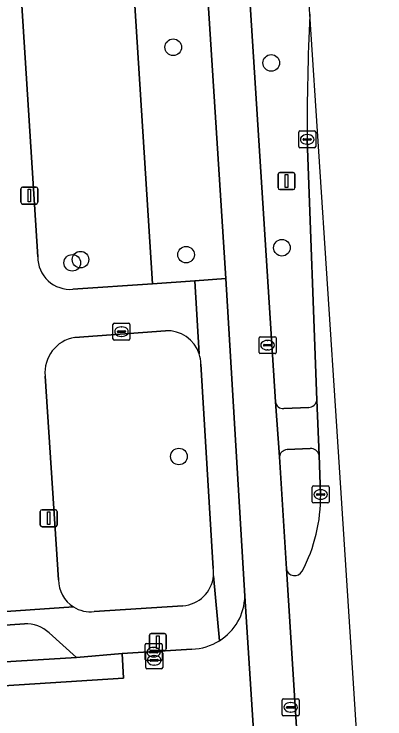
# Model space of a CAD drawing. Extents: x 159680 to 160786, y 387323 to 388340.
# Drawn here: x 160731.05 to 160752.87, y 388039.25 to 388080.75 of the extents above; entities that cross this region are included whole.
import ezdxf

# ---------------------------------------------------------------- set-up
doc = ezdxf.new("R2010")
doc.units = 0
for name, color, linetype in [('IMGEO_Boom', 7, 'Continuous'), ('IMGEO_Fietspad_gesloten', 7, 'Continuous'), ('IMGEO_Groenvoorziening', 7, 'Continuous'), ('IMGEO_Kolk', 7, 'Continuous'), ('IMGEO_Lichtmast', 7, 'Continuous'), ('IMGEO_Parkeervlak_open', 7, 'Continuous'), ('IMGEO_Rijbaan_lokaal_gesloten', 7, 'Continuous'), ('IMGEO_Rijbaan_lokaal_open', 7, 'Continuous'), ('IMGEO_Rioolput', 7, 'Continuous'), ('IMGEO_Verkeerseiland_gesloten', 7, 'Continuous'), ('IMGEO_Voetpad_open', 7, 'Continuous')]:
    doc.layers.add(name, color=color, linetype=linetype)

msp = doc.modelspace()

# ---------------------------------------------------------------- linework, layer by layer
at = {"layer": 'IMGEO_Boom'}
for centre in [(160740.409, 388078.792), (160746.177, 388077.869), (160746.806, 388066.991), (160734.953, 388066.29), (160741.165, 388066.583), (160734.47, 388066.102), (160740.748, 388054.699)]:
    msp.add_circle(centre, 0.489, dxfattribs=at)
at = {"layer": 'IMGEO_Fietspad_gesloten'}
for points in [[(160727.391, 388314.439), (160727.877, 388308.457), (160730.881, 388261.928), (160731.261, 388256.047), (160731.588, 388251.018), (160732.995, 388229.403), (160733.246, 388225.512), (160734.266, 388209.264), (160734.47, 388206.292), (160735.552, 388189.474), (160735.756, 388186.181), (160736.865, 388169.052), (160737.158, 388164.556), (160738.226, 388147.741), (160738.429, 388144.74), (160739.513, 388127.665), (160739.715, 388124.661), (160740.731, 388108.506), (160740.923, 388105.515), (160740.964, 388104.889), (160741.279, 388100.088), (160743.511, 388065.175), (160744.628, 388046.484), (160745.479, 388033.088)], [(160748.078, 388032.235), (160747.067, 388048.082), (160746.655, 388054.674), (160746.428, 388057.918), (160744.694, 388085.016)]]:
    msp.add_lwpolyline(points, dxfattribs=at)
at = {"layer": 'IMGEO_Groenvoorziening'}
msp.add_lwpolyline([(160741.279, 388100.088), (160736.964, 388099.841), (160739.199, 388064.875), (160741.688, 388065.048), (160743.511, 388065.175)], close=True, dxfattribs=at)
for points in [[(160736.964, 388099.841), (160730.333, 388099.463), (160732.437, 388066.451)], [(160734.508, 388064.548), (160739.199, 388064.875), (160736.964, 388099.841)], [(160746.694, 388085.133), (160746.691, 388085.185), (160744.694, 388085.016), (160746.428, 388057.918)], [(160748.448, 388080.679), (160748.451, 388080.742), (160748.321, 388082.711)], [(160748.858, 388058.021), (160748.295, 388073.369)], [(160739.964, 388062.101), (160734.616, 388061.714)], [(160742.764, 388048.111), (160742.035, 388060.13)], [(160732.869, 388059.431), (160733.656, 388047.446)], [(160746.918, 388057.523), (160748.386, 388057.593)], [(160735.761, 388045.566), (160740.971, 388045.913)]]:
    msp.add_lwpolyline(points, dxfattribs=at)
for centre, radius, start, end in [((160888.969, 388074.081), 140.676, 177.31182, 180.2901), ((160734.337, 388066.441), 1.9, 179.6922, 275.1493), ((160740.065, 388060.134), 1.97, 18.0811, 92.9462), ((160734.968, 388059.635), 2.109, 99.6085, 185.5435), ((160740.065, 388060.134), 1.97, 359.873, 18.0531), ((160748.359, 388058.097), 0.505, 273.0529, 351.3493), ((160746.87, 388057.965), 0.445, 186.085, 276.1688), ((160740.816, 388047.849), 1.966, 354.9807, 7.6592), ((160740.843, 388047.848), 1.939, 273.7962, 354.9509), ((160735.546, 388047.444), 1.89, 179.9304, 237.5865), ((160735.547, 388047.45), 1.896, 237.6626, 276.4708)]:
    msp.add_arc(centre, radius, start, end, dxfattribs=at)
at = {"layer": 'IMGEO_Kolk'}
for p, q in [((160747.794, 388072.943), (160747.794, 388073.795)), ((160747.869, 388073.869), (160748.721, 388073.869)), ((160748.795, 388073.795), (160748.795, 388072.943)), ((160748.053, 388073.363), (160748.053, 388073.375)), ((160748.096, 388073.412), (160748.494, 388073.412)), ((160748.282, 388073.649), (160748.307, 388073.649)), ((160748.537, 388073.375), (160748.537, 388073.363)), ((160748.491, 388073.326), (160748.093, 388073.326)), ((160748.305, 388073.089), (160748.28, 388073.089)), ((160748.721, 388072.869), (160747.869, 388072.869)), ((160736.864, 388061.626), (160736.864, 388062.478)), ((160736.939, 388062.552), (160737.791, 388062.552)), ((160737.352, 388062.332), (160737.377, 388062.332)), ((160737.865, 388062.478), (160737.865, 388061.626)), ((160737.123, 388062.046), (160737.123, 388062.058)), ((160737.561, 388062.009), (160737.163, 388062.009)), ((160737.166, 388062.095), (160737.564, 388062.095)), ((160737.375, 388061.772), (160737.35, 388061.772)), ((160737.607, 388062.058), (160737.607, 388062.046)), ((160737.791, 388061.552), (160736.939, 388061.552)), ((160748.586, 388052.038), (160748.586, 388052.89)), ((160748.661, 388052.964), (160749.513, 388052.964)), ((160749.074, 388052.744), (160749.099, 388052.744)), ((160749.587, 388052.89), (160749.587, 388052.038)), ((160748.845, 388052.458), (160748.845, 388052.47)), ((160749.283, 388052.421), (160748.885, 388052.421)), ((160748.888, 388052.507), (160749.286, 388052.507)), ((160749.329, 388052.47), (160749.329, 388052.458)), ((160749.513, 388051.964), (160748.661, 388051.964)), ((160749.097, 388052.184), (160749.072, 388052.184)), ((160738.757, 388042.758), (160738.757, 388043.61)), ((160738.832, 388043.684), (160739.684, 388043.684)), ((160739.758, 388043.61), (160739.758, 388042.758)), ((160738.789, 388042.276), (160738.789, 388043.128)), ((160738.864, 388043.202), (160739.716, 388043.202)), ((160739.016, 388043.178), (160739.016, 388043.19)), ((160739.454, 388043.141), (160739.056, 388043.141)), ((160739.059, 388043.227), (160739.457, 388043.227)), ((160739.245, 388043.464), (160739.27, 388043.464)), ((160739.5, 388043.19), (160739.5, 388043.178)), ((160739.79, 388043.128), (160739.79, 388042.276)), ((160739.684, 388042.684), (160738.832, 388042.684)), ((160739.048, 388042.696), (160739.048, 388042.708)), ((160739.486, 388042.659), (160739.088, 388042.659)), ((160739.091, 388042.745), (160739.489, 388042.745)), ((160739.268, 388042.904), (160739.243, 388042.904)), ((160739.277, 388042.982), (160739.302, 388042.982)), ((160739.532, 388042.708), (160739.532, 388042.696)), ((160739.3, 388042.422), (160739.275, 388042.422)), ((160739.716, 388042.202), (160738.864, 388042.202))]:
    msp.add_line(p, q, dxfattribs=at)
for points in [[(160747.794, 388072.943), (160747.794, 388073.795)], [(160747.869, 388073.869), (160748.721, 388073.869)], [(160748.795, 388073.795), (160748.795, 388072.943)], [(160748.721, 388072.869), (160747.869, 388072.869)], [(160736.864, 388061.626), (160736.864, 388062.478)], [(160736.939, 388062.552), (160737.791, 388062.552)], [(160737.865, 388062.478), (160737.865, 388061.626)], [(160737.791, 388061.552), (160736.939, 388061.552)], [(160748.586, 388052.038), (160748.586, 388052.89)], [(160748.661, 388052.964), (160749.513, 388052.964)], [(160749.587, 388052.89), (160749.587, 388052.038)], [(160749.513, 388051.964), (160748.661, 388051.964)], [(160738.757, 388042.758), (160738.757, 388043.61)], [(160738.832, 388043.684), (160739.684, 388043.684)], [(160739.758, 388043.61), (160739.758, 388042.758)], [(160738.789, 388042.276), (160738.789, 388043.128)], [(160738.864, 388043.202), (160739.716, 388043.202)], [(160739.79, 388043.128), (160739.79, 388042.276)], [(160739.684, 388042.684), (160738.832, 388042.684)], [(160739.716, 388042.202), (160738.864, 388042.202)]]:
    msp.add_lwpolyline(points, dxfattribs=at)
for centre, radius, start, end in [((160747.871, 388073.793), 0.0765, 91.552, 178.448), ((160747.871, 388073.793), 0.0765, 91.552, 178.448), ((160748.719, 388073.793), 0.0765, 1.552, 88.448), ((160748.719, 388073.793), 0.0765, 1.552, 88.448), ((160748.093, 388073.372), 0.0403, 85.8775, 175.7526), ((160748.09, 388073.362), 0.0366, 178.938, 274.7102), ((160748.494, 388073.369), 0.043, 264.8664, 352.4533), ((160748.498, 388073.374), 0.0386, 1.7309, 96.639), ((160747.871, 388072.945), 0.0765, 181.552, 268.448), ((160747.871, 388072.945), 0.0765, 181.552, 268.448), ((160748.719, 388072.945), 0.0765, 271.552, 358.448), ((160748.719, 388072.945), 0.0765, 271.552, 358.448), ((160736.941, 388062.476), 0.0765, 91.552, 178.448), ((160736.941, 388062.476), 0.0765, 91.552, 178.448), ((160737.789, 388062.476), 0.0765, 1.552, 88.448), ((160737.789, 388062.476), 0.0765, 1.552, 88.448), ((160737.163, 388062.055), 0.0403, 85.8775, 175.7526), ((160737.16, 388062.045), 0.0366, 178.938, 274.7102), ((160737.564, 388062.052), 0.043, 264.8664, 352.4533), ((160737.568, 388062.057), 0.0386, 1.7309, 96.639), ((160736.941, 388061.628), 0.0765, 181.552, 268.448), ((160736.941, 388061.628), 0.0765, 181.552, 268.448), ((160737.789, 388061.628), 0.0765, 271.552, 358.448), ((160737.789, 388061.628), 0.0765, 271.552, 358.448), ((160748.663, 388052.888), 0.0765, 91.552, 178.448), ((160748.663, 388052.888), 0.0765, 91.552, 178.448), ((160749.511, 388052.888), 0.0765, 1.552, 88.448), ((160749.511, 388052.888), 0.0765, 1.552, 88.448), ((160748.885, 388052.467), 0.0403, 85.8775, 175.7526), ((160748.882, 388052.457), 0.0366, 178.938, 274.7102), ((160749.286, 388052.464), 0.043, 264.8664, 352.4533), ((160749.29, 388052.469), 0.0386, 1.7309, 96.639), ((160748.663, 388052.04), 0.0765, 181.552, 268.448), ((160748.663, 388052.04), 0.0765, 181.552, 268.448), ((160749.511, 388052.04), 0.0765, 271.552, 358.448), ((160749.511, 388052.04), 0.0765, 271.552, 358.448), ((160738.834, 388043.608), 0.0765, 91.552, 178.448), ((160738.834, 388043.608), 0.0765, 91.552, 178.448), ((160739.682, 388043.608), 0.0765, 1.552, 88.448), ((160739.682, 388043.608), 0.0765, 1.552, 88.448), ((160738.866, 388043.126), 0.0765, 91.552, 178.448), ((160738.866, 388043.126), 0.0765, 91.552, 178.448), ((160739.056, 388043.187), 0.0403, 85.8775, 175.7526), ((160739.053, 388043.177), 0.0366, 178.938, 274.7102), ((160739.457, 388043.184), 0.043, 264.8664, 352.4533), ((160739.461, 388043.189), 0.0386, 1.7309, 96.639), ((160739.714, 388043.126), 0.0765, 1.552, 88.448), ((160739.714, 388043.126), 0.0765, 1.552, 88.448), ((160738.834, 388042.76), 0.0765, 181.552, 268.448), ((160738.834, 388042.76), 0.0765, 181.552, 268.448), ((160739.088, 388042.705), 0.0403, 85.8775, 175.7526), ((160739.085, 388042.695), 0.0366, 178.938, 274.7102), ((160739.489, 388042.702), 0.043, 264.8664, 352.4533), ((160739.493, 388042.707), 0.0386, 1.7309, 96.639), ((160739.682, 388042.76), 0.0765, 271.552, 358.448), ((160739.682, 388042.76), 0.0765, 271.552, 358.448), ((160738.866, 388042.278), 0.0765, 181.552, 268.448), ((160738.866, 388042.278), 0.0765, 181.552, 268.448), ((160739.714, 388042.278), 0.0765, 271.552, 358.448), ((160739.714, 388042.278), 0.0765, 271.552, 358.448)]:
    msp.add_arc(centre, radius, start, end, dxfattribs=at)
for centre, major_axis, ratio, start_param, end_param in [((160748.281, 388073.369), (-0.387, 0.002), 0.722429, 4.712389, 7.853982), ((160748.306, 388073.369), (-0.39, 0.002), 0.717154, 1.570796, 4.712389), ((160737.351, 388062.052), (-0.387, 0.002), 0.722429, 4.712389, 7.853982), ((160737.376, 388062.052), (-0.39, 0.002), 0.717154, 1.570796, 4.712389), ((160749.073, 388052.464), (-0.387, 0.002), 0.722429, 4.712389, 7.853982), ((160749.098, 388052.464), (-0.39, 0.002), 0.717154, 1.570796, 4.712389), ((160739.244, 388043.184), (-0.387, 0.002), 0.722429, 4.712389, 7.853982), ((160739.269, 388043.184), (-0.39, 0.002), 0.717154, 1.570796, 4.712389), ((160739.276, 388042.702), (-0.387, 0.002), 0.722429, 4.712389, 7.853982), ((160739.301, 388042.702), (-0.39, 0.002), 0.717154, 1.570796, 4.712389)]:
    msp.add_ellipse(centre, major_axis=major_axis, ratio=ratio, start_param=start_param, end_param=end_param, dxfattribs=at)
at = {"layer": 'IMGEO_Lichtmast'}
for p, q in [((160746.585, 388070.519), (160746.585, 388071.319)), ((160746.585, 388071.319), (160746.585, 388070.519)), ((160746.685, 388071.419), (160747.475, 388071.419)), ((160747.475, 388071.419), (160746.685, 388071.419)), ((160747.575, 388071.319), (160747.575, 388070.519)), ((160747.575, 388070.519), (160747.575, 388071.319)), ((160731.445, 388069.666), (160731.445, 388070.466)), ((160731.445, 388070.466), (160731.445, 388069.666)), ((160731.545, 388070.566), (160732.335, 388070.566)), ((160732.335, 388070.566), (160731.545, 388070.566)), ((160732.435, 388070.466), (160732.435, 388069.666)), ((160732.435, 388069.666), (160732.435, 388070.466)), ((160747.475, 388070.419), (160746.685, 388070.419)), ((160746.685, 388070.419), (160747.475, 388070.419)), ((160732.335, 388069.566), (160731.545, 388069.566)), ((160731.545, 388069.566), (160732.335, 388069.566)), ((160732.587, 388050.664), (160732.587, 388051.464)), ((160732.587, 388051.464), (160732.587, 388050.664)), ((160732.687, 388051.564), (160733.477, 388051.564)), ((160733.477, 388051.564), (160732.687, 388051.564)), ((160733.577, 388051.464), (160733.577, 388050.664)), ((160733.577, 388050.664), (160733.577, 388051.464)), ((160733.477, 388050.564), (160732.687, 388050.564)), ((160732.687, 388050.564), (160733.477, 388050.564)), ((160739.007, 388043.373), (160739.007, 388044.173)), ((160739.007, 388044.173), (160739.007, 388043.373)), ((160739.107, 388044.273), (160739.897, 388044.273)), ((160739.897, 388044.273), (160739.107, 388044.273)), ((160739.997, 388044.173), (160739.997, 388043.373)), ((160739.997, 388043.373), (160739.997, 388044.173)), ((160739.897, 388043.273), (160739.107, 388043.273)), ((160739.107, 388043.273), (160739.897, 388043.273))]:
    msp.add_line(p, q, dxfattribs=at)
for points in [[(160747.005, 388071.294), (160747.155, 388071.294), (160747.155, 388070.544), (160747.005, 388070.544), (160747.005, 388071.294)], [(160731.865, 388070.441), (160732.015, 388070.441), (160732.015, 388069.691), (160731.865, 388069.691), (160731.865, 388070.441)], [(160733.007, 388051.439), (160733.157, 388051.439), (160733.157, 388050.689), (160733.007, 388050.689), (160733.007, 388051.439)], [(160739.427, 388044.148), (160739.577, 388044.148), (160739.577, 388043.398), (160739.427, 388043.398), (160739.427, 388044.148)]]:
    msp.add_lwpolyline(points, dxfattribs=at)
for centre, start, end in [((160746.685, 388071.319), 90, 180), ((160746.685, 388071.319), 90, 180), ((160747.475, 388071.319), 0, 90), ((160747.475, 388071.319), 360, 90), ((160731.545, 388070.466), 90, 180), ((160731.545, 388070.466), 90, 180), ((160732.335, 388070.466), 0, 90), ((160732.335, 388070.466), 360, 90), ((160746.685, 388070.519), 180, 270), ((160746.685, 388070.519), 180, 270), ((160747.475, 388070.519), 270, 0), ((160747.475, 388070.519), 270, 0), ((160731.545, 388069.666), 180, 270), ((160731.545, 388069.666), 180, 270), ((160732.335, 388069.666), 270, 0), ((160732.335, 388069.666), 270, 0), ((160732.687, 388051.464), 90, 180), ((160732.687, 388051.464), 90, 180), ((160733.477, 388051.464), 0, 90), ((160733.477, 388051.464), 360, 90), ((160732.687, 388050.664), 180, 270), ((160732.687, 388050.664), 180, 270), ((160733.477, 388050.664), 270, 0), ((160733.477, 388050.664), 270, 0), ((160739.107, 388044.173), 90, 180), ((160739.107, 388044.173), 90, 180), ((160739.897, 388044.173), 0, 90), ((160739.897, 388044.173), 360, 90), ((160739.107, 388043.373), 180, 270), ((160739.107, 388043.373), 180, 270), ((160739.897, 388043.373), 270, 0), ((160739.897, 388043.373), 270, 0)]:
    msp.add_arc(centre, 0.1, start, end, dxfattribs=at)
at = {"layer": 'IMGEO_Parkeervlak_open'}
for points in [[(160731.657, 388044.841), (160730.804, 388044.787), (160683.574, 388041.779)], [(160682.883, 388041.471), (160681.099, 388039.612), (160734.711, 388042.866), (160733.104, 388044.317)]]:
    msp.add_lwpolyline(points, dxfattribs=at)
msp.add_arc((160731.767, 388042.884), 1.96, 46.9759, 93.2106, dxfattribs=at)
at = {"layer": 'IMGEO_Rijbaan_lokaal_gesloten'}
for points in [[(160748.451, 388080.742), (160748.448, 388080.679)], [(160750.202, 388027.875), (160750.697, 388024.896), (160751.279, 388021.584), (160752.696, 388013.476), (160752.867, 388012.461), (160751.038, 388041.036), (160750.048, 388056.496), (160748.451, 388080.742)], [(160748.295, 388073.369), (160748.858, 388058.021), (160748.993, 388054.782), (160749.087, 388052.464)], [(160747.067, 388048.082), (160748.078, 388032.235), (160748.18, 388030.641)]]:
    msp.add_lwpolyline(points, dxfattribs=at)
msp.add_lwpolyline([(160737.476, 388041.652), (160737.401, 388043.101), (160734.711, 388042.866), (160681.099, 388039.612), (160680.704, 388039.506), (160680.557, 388039.507), (160680.693, 388038.024)], close=True, dxfattribs=at)
for centre, radius, start, end in [((160888.969, 388074.081), 140.676, 177.31182, 180.2901), ((160739.604, 388052.361), 9.484, 332.2525, 0.6199), ((160747.557, 388048.186), 0.501, 191.9537, 331.4068)]:
    msp.add_arc(centre, radius, start, end, dxfattribs=at)
at = {"layer": 'IMGEO_Rijbaan_lokaal_open'}
for points in [[(160745.479, 388033.088), (160744.628, 388046.484)], [(160741.512, 388043.358), (160737.401, 388043.101), (160737.476, 388041.652), (160680.693, 388038.024), (160680.99, 388034.572), (160737.695, 388038.23), (160737.785, 388036.677), (160740.88, 388036.932)]]:
    msp.add_lwpolyline(points, dxfattribs=at)
for centre, radius, start, end in [((160741.424, 388046.564), 3.205, 302.1232, 358.5745), ((160741.422, 388046.558), 3.201, 271.6033, 302.1981)]:
    msp.add_arc(centre, radius, start, end, dxfattribs=at)
at = {"layer": 'IMGEO_Rioolput'}
for p, q in [((160745.535, 388061.755), (160746.387, 388061.755)), ((160745.46, 388060.829), (160745.46, 388061.681)), ((160745.948, 388061.535), (160745.973, 388061.535)), ((160746.461, 388061.681), (160746.461, 388060.829)), ((160745.719, 388061.249), (160745.719, 388061.261)), ((160746.157, 388061.212), (160745.759, 388061.212)), ((160745.762, 388061.298), (160746.16, 388061.298)), ((160745.971, 388060.975), (160745.946, 388060.975)), ((160746.203, 388061.261), (160746.203, 388061.249)), ((160746.387, 388060.755), (160745.535, 388060.755)), ((160746.82, 388039.508), (160746.82, 388040.36)), ((160746.895, 388040.434), (160747.747, 388040.434)), ((160747.308, 388040.214), (160747.333, 388040.214)), ((160747.821, 388040.36), (160747.821, 388039.508)), ((160747.079, 388039.928), (160747.079, 388039.94)), ((160747.517, 388039.891), (160747.119, 388039.891)), ((160747.122, 388039.977), (160747.52, 388039.977)), ((160747.563, 388039.94), (160747.563, 388039.928)), ((160747.747, 388039.434), (160746.895, 388039.434)), ((160747.331, 388039.654), (160747.306, 388039.654))]:
    msp.add_line(p, q, dxfattribs=at)
for points in [[(160745.535, 388061.755), (160746.387, 388061.755)], [(160745.46, 388060.829), (160745.46, 388061.681)], [(160746.461, 388061.681), (160746.461, 388060.829)], [(160746.387, 388060.755), (160745.535, 388060.755)], [(160746.82, 388039.508), (160746.82, 388040.36)], [(160746.895, 388040.434), (160747.747, 388040.434)], [(160747.821, 388040.36), (160747.821, 388039.508)], [(160747.747, 388039.434), (160746.895, 388039.434)]]:
    msp.add_lwpolyline(points, dxfattribs=at)
for centre, radius, start, end in [((160745.537, 388061.679), 0.0765, 91.552, 178.448), ((160745.537, 388061.679), 0.0765, 91.552, 178.448), ((160746.385, 388061.679), 0.0765, 1.552, 88.448), ((160746.385, 388061.679), 0.0765, 1.552, 88.448), ((160745.759, 388061.258), 0.0403, 85.8775, 175.7526), ((160745.756, 388061.248), 0.0366, 178.938, 274.7102), ((160746.16, 388061.255), 0.043, 264.8664, 352.4533), ((160746.164, 388061.26), 0.0386, 1.7309, 96.639), ((160745.537, 388060.831), 0.0765, 181.552, 268.448), ((160745.537, 388060.831), 0.0765, 181.552, 268.448), ((160746.385, 388060.831), 0.0765, 271.552, 358.448), ((160746.385, 388060.831), 0.0765, 271.552, 358.448), ((160746.897, 388040.358), 0.0765, 91.552, 178.448), ((160746.897, 388040.358), 0.0765, 91.552, 178.448), ((160747.745, 388040.358), 0.0765, 1.552, 88.448), ((160747.745, 388040.358), 0.0765, 1.552, 88.448), ((160747.119, 388039.937), 0.0403, 85.8775, 175.7526), ((160747.116, 388039.927), 0.0366, 178.938, 274.7102), ((160747.52, 388039.934), 0.043, 264.8664, 352.4533), ((160747.524, 388039.939), 0.0386, 1.7309, 96.639), ((160746.897, 388039.51), 0.0765, 181.552, 268.448), ((160746.897, 388039.51), 0.0765, 181.552, 268.448), ((160747.745, 388039.51), 0.0765, 271.552, 358.448), ((160747.745, 388039.51), 0.0765, 271.552, 358.448)]:
    msp.add_arc(centre, radius, start, end, dxfattribs=at)
for centre, major_axis, ratio, start_param, end_param in [((160745.947, 388061.255), (-0.387, 0.002), 0.722429, 4.712389, 7.853982), ((160745.972, 388061.255), (-0.39, 0.002), 0.717154, 1.570796, 4.712389), ((160747.307, 388039.934), (-0.387, 0.002), 0.722429, 4.712389, 7.853982), ((160747.332, 388039.934), (-0.39, 0.002), 0.717154, 1.570796, 4.712389)]:
    msp.add_ellipse(centre, major_axis=major_axis, ratio=ratio, start_param=start_param, end_param=end_param, dxfattribs=at)
at = {"layer": 'IMGEO_Verkeerseiland_gesloten'}
for points in [[(160748.473, 388055.179), (160747.112, 388055.104)], [(160749.087, 388052.464), (160748.993, 388054.782)], [(160746.655, 388054.674), (160747.067, 388048.082)]]:
    msp.add_lwpolyline(points, dxfattribs=at)
for centre, radius, start, end in [((160747.148, 388054.608), 0.497, 94.1556, 172.3574), ((160748.496, 388054.67), 0.51, 12.7188, 92.5606), ((160739.604, 388052.361), 9.484, 332.2525, 0.6199), ((160747.557, 388048.186), 0.501, 191.9537, 331.4068)]:
    msp.add_arc(centre, radius, start, end, dxfattribs=at)
at = {"layer": 'IMGEO_Voetpad_open'}
for points in [[(160732.437, 388066.451), (160730.333, 388099.463), (160736.964, 388099.841), (160741.279, 388100.088), (160740.964, 388104.889)], [(160743.511, 388065.175), (160741.688, 388065.048), (160741.938, 388060.745)], [(160744.628, 388046.484), (160743.511, 388065.175)], [(160741.938, 388060.745), (160741.688, 388065.048), (160739.199, 388064.875), (160734.508, 388064.548)], [(160734.616, 388061.714), (160739.964, 388062.101)], [(160742.035, 388060.13), (160742.764, 388048.111)], [(160733.656, 388047.446), (160732.869, 388059.431)], [(160748.993, 388054.782), (160748.858, 388058.021)], [(160746.428, 388057.918), (160746.655, 388054.674)], [(160748.386, 388057.593), (160746.918, 388057.523)], [(160747.112, 388055.104), (160748.473, 388055.179)], [(160742.774, 388047.677), (160743.128, 388043.849)], [(160743.128, 388043.849), (160742.774, 388047.677)], [(160734.533, 388045.848), (160729.413, 388045.488), (160706.683, 388043.998), (160702.496, 388043.732), (160690.736, 388042.98), (160690.535, 388042.967), (160675.551, 388042.058), (160673.503, 388041.943)], [(160729.413, 388045.488), (160734.533, 388045.848)], [(160740.971, 388045.913), (160735.761, 388045.566)], [(160683.574, 388041.779), (160730.804, 388044.787), (160731.657, 388044.841)], [(160733.104, 388044.317), (160734.711, 388042.866), (160737.401, 388043.101), (160741.512, 388043.358)]]:
    msp.add_lwpolyline(points, dxfattribs=at)
for centre, radius, start, end in [((160734.337, 388066.441), 1.9, 179.6922, 275.1493), ((160740.065, 388060.134), 1.97, 18.0811, 92.9462), ((160734.968, 388059.635), 2.109, 99.6085, 185.5435), ((160740.065, 388060.134), 1.97, 359.873, 18.0531), ((160748.359, 388058.097), 0.505, 273.0529, 351.3493), ((160746.87, 388057.965), 0.445, 186.085, 276.1688), ((160747.148, 388054.608), 0.497, 94.1556, 172.3574), ((160748.496, 388054.67), 0.51, 12.7188, 92.5606), ((160740.816, 388047.849), 1.966, 354.9807, 7.6592), ((160740.843, 388047.848), 1.939, 273.7962, 354.9509), ((160735.546, 388047.444), 1.89, 179.9304, 237.5865), ((160741.424, 388046.564), 3.205, 302.1232, 358.5745), ((160735.547, 388047.45), 1.896, 237.6626, 276.4708), ((160731.767, 388042.884), 1.96, 46.9759, 93.2106), ((160741.422, 388046.558), 3.201, 271.6033, 302.1981)]:
    msp.add_arc(centre, radius, start, end, dxfattribs=at)

doc.saveas('drawing.dxf')
